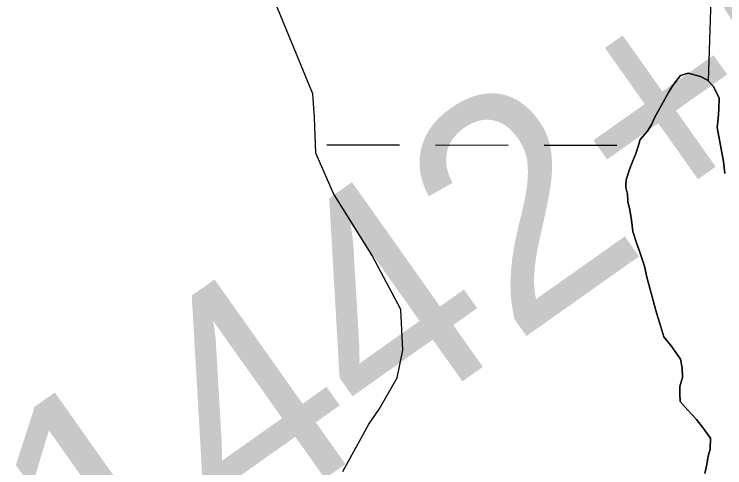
# Model space of a CAD drawing. Extents: x 3187622 to 3225504, y 800805 to 826213.
# Drawn here: x 3199360 to 3199673.8, y 815460.3 to 815660.8 of the extents above; entities that cross this region are included whole.
import ezdxf

# ---------------------------------------------------------------- set-up
doc = ezdxf.new("R2010")
doc.units = 0
for name, color, linetype in [('V-BORW-LINE', 7, 'Continuous'), ('V-SITE-VEGE', 7, 'Continuous'), ('V-SURV-IDEN', 7, 'Continuous'), ('V-TOPO-SHOR', 7, 'Continuous'), ('V-WETL-SWMP', 7, 'Continuous')]:
    doc.layers.add(name, color=color, linetype=linetype)

msp = doc.modelspace()

# ---------------------------------------------------------------- linework, layer by layer
at = {"layer": 'V-BORW-LINE'}
msp.add_spline([(3198902.62, 815601.32), (3198853.16, 815707.39), (3198806.37, 815775.67), (3198739.46, 815849.95), (3198702.19, 815946.17), (3198670.88, 816012.08), (3198647.08, 816069.43), (3198621.14, 816124.54), (3198614.18, 816156.67), (3198641.03, 816184.43), (3198695.92, 816200.93), (3198728.41, 816220.59), (3198753, 816231.12), (3198773.46, 816231.35), (3198830.62, 816185.94), (3198871.02, 816117.39), (3198969.94, 815953.32), (3199041.15, 815812.01), (3199114.59, 815686.73), (3199191.89, 815575.53), (3199287.18, 815471.6), (3199384.63, 815294.6), (3199420.63, 815172.88), (3199443.12, 815091.49), (3199435.02, 815031.34), (3199416.55, 815018.37), (3199342.94, 814990.01), (3199293.65, 814994.12), (3199270.65, 815016.77), (3199218.23, 815108.69), (3199132.6, 815250.26), (3199082.28, 815352.32), (3199001.75, 815473.94), (3198902.62, 815601.32)], degree=3, dxfattribs=at)
at = {"layer": 'V-SITE-VEGE'}
for p, q in [((3199654.15, 815633.72), (3199650.64, 815629.07)), ((3199657.58, 815634.63), (3199654.15, 815633.72)), ((3199663.07, 815633.22), (3199657.58, 815634.63)), ((3199666.13, 815631.54), (3199663.07, 815633.22)), ((3199650.64, 815629.07), (3199648.96, 815626.18)), ((3199668.68, 815628.89), (3199666.13, 815631.54)), ((3199671.34, 815623.8), (3199668.68, 815628.89)), ((3199648.96, 815626.18), (3199646.6, 815621.84)), ((3199671.08, 815618.76), (3199671.34, 815623.8)), ((3199646.6, 815621.84), (3199642.9, 815615.24)), ((3199670.84, 815614.54), (3199671.08, 815618.76)), ((3199642.9, 815615.24), (3199641.38, 815612.02)), ((3199670.44, 815610.65), (3199670.84, 815614.54)), ((3199641.38, 815612.02), (3199639.69, 815609.13)), ((3199673.24, 815595.64), (3199670.44, 815610.65)), ((3199639.69, 815609.13), (3199636.37, 815605.46)), ((3199636.37, 815605.46), (3199635.5, 815602.22)), ((3199635.5, 815602.22), (3199634.3, 815598.83)), ((3199634.3, 815598.83), (3199633.1, 815595.93)), ((3199633.1, 815595.93), (3199631.73, 815592.06)), ((3199673.79, 815590.43), (3199673.24, 815595.64)), ((3199631.73, 815592.06), (3199630.18, 815587.54)), ((3199630.13, 815585.1), (3199630.11, 815584.12)), ((3199630.18, 815587.54), (3199630.13, 815585.1)), ((3199630.11, 815584.12), (3199630.87, 815581.19)), ((3199630.87, 815581.19), (3199630.97, 815577.93)), ((3199630.97, 815577.93), (3199631.87, 815574.34)), ((3199631.87, 815574.34), (3199632.6, 815569.78)), ((3199632.6, 815569.78), (3199633.15, 815564.72)), ((3199633.15, 815564.72), (3199634.84, 815559.66)), ((3199634.84, 815559.66), (3199636.07, 815556.06)), ((3199636.07, 815556.06), (3199638.38, 815549.35)), ((3199638.38, 815549.35), (3199639.42, 815544.62)), ((3199639.42, 815544.62), (3199643.67, 815528.77)), ((3199643.67, 815528.77), (3199645.04, 815524.03)), ((3199645.04, 815524.03), (3199646.88, 815518.14)), ((3199646.88, 815518.14), (3199650.05, 815514.18)), ((3199650.05, 815514.18), (3199654.16, 815508.25)), ((3199654.16, 815508.25), (3199654.9, 815504.5)), ((3199654.9, 815504.5), (3199655.14, 815500.27)), ((3199655.14, 815500.27), (3199653.93, 815496.23)), ((3199653.93, 815496.23), (3199653.86, 815492.98)), ((3199653.86, 815492.98), (3199654.12, 815489.56)), ((3199654.12, 815489.56), (3199657.46, 815485.76)), ((3199657.46, 815485.76), (3199661.28, 815481.62)), ((3199661.28, 815481.62), (3199663.98, 815478.32)), ((3199663.98, 815478.32), (3199667.46, 815473.38)), ((3199667.46, 815473.38), (3199667.37, 815468.5)), ((3199666.5, 815465.43), (3199665.78, 815461.71)), ((3199667.37, 815468.5), (3199666.5, 815465.43)), ((3199665.78, 815461.71), (3199664.89, 815457.83))]:
    msp.add_line(p, q, dxfattribs=at)
at = {"layer": 'V-TOPO-SHOR'}
for points in [[(3199630.13, 815585.1), (3199630.18, 815587.54), (3199631.73, 815592.06), (3199633.1, 815595.93), (3199634.3, 815598.83), (3199635.5, 815602.22), (3199636.37, 815605.46), (3199639.69, 815609.13), (3199641.38, 815612.02), (3199642.9, 815615.24), (3199646.6, 815621.84), (3199648.96, 815626.18), (3199650.64, 815629.07), (3199654.15, 815633.72), (3199657.58, 815634.63), (3199663.07, 815633.22), (3199666.13, 815631.54), (3199668.68, 815628.89), (3199671.34, 815623.8), (3199671.08, 815618.76), (3199670.84, 815614.54), (3199670.44, 815610.65), (3199673.24, 815595.64), (3199673.79, 815590.43)], [(3199664.89, 815457.83), (3199665.78, 815461.71), (3199666.5, 815465.43), (3199667.37, 815468.5), (3199667.46, 815473.38), (3199663.98, 815478.32), (3199661.28, 815481.62), (3199657.46, 815485.76), (3199654.12, 815489.56), (3199653.86, 815492.98), (3199653.93, 815496.23), (3199655.14, 815500.27), (3199654.9, 815504.5), (3199654.16, 815508.25), (3199650.05, 815514.18), (3199646.88, 815518.14), (3199645.04, 815524.03), (3199643.67, 815528.77), (3199639.42, 815544.62), (3199638.38, 815549.35), (3199636.07, 815556.06), (3199634.84, 815559.66), (3199633.15, 815564.73), (3199632.6, 815569.78), (3199631.87, 815574.34), (3199630.97, 815577.93), (3199630.87, 815581.19), (3199630.11, 815584.12), (3199630.13, 815585.1)]]:
    msp.add_lwpolyline(points, dxfattribs=at)
at = {"layer": 'V-WETL-SWMP'}
for p, q in [((3199498.08, 815603.1), (3199530.08, 815603.03)), ((3199546.08, 815603), (3199578.08, 815602.94)), ((3199594.08, 815602.9), (3199626.08, 815602.84))]:
    msp.add_line(p, q, dxfattribs=at)
for points in [[(3199667.64, 815667.42), (3199666.37, 815631.29), (3199666.13, 815631.54), (3199663.08, 815633.22), (3199657.58, 815634.62), (3199654.15, 815633.72), (3199650.64, 815629.07), (3199648.96, 815626.18), (3199646.6, 815621.84), (3199642.9, 815615.24), (3199641.38, 815612.02), (3199639.69, 815609.13), (3199636.37, 815605.46), (3199635.5, 815602.22), (3199634.29, 815598.83), (3199633.1, 815595.93), (3199631.73, 815592.06), (3199630.18, 815587.54), (3199630.13, 815585.1), (3199630.11, 815584.12), (3199630.87, 815581.19), (3199630.97, 815577.93), (3199631.87, 815574.34), (3199632.6, 815569.78), (3199633.15, 815564.73), (3199634.84, 815559.66), (3199636.07, 815556.06), (3199638.38, 815549.35), (3199639.42, 815544.62), (3199643.67, 815528.77), (3199645.04, 815524.03), (3199646.88, 815518.14), (3199650.05, 815514.18), (3199654.16, 815508.25), (3199654.9, 815504.5), (3199655.14, 815500.27), (3199653.93, 815496.23), (3199653.87, 815492.98), (3199654.12, 815489.56), (3199657.46, 815485.76), (3199661.28, 815481.62), (3199663.98, 815478.32), (3199667.46, 815473.38), (3199667.37, 815468.51), (3199666.5, 815465.43), (3199665.77, 815461.71), (3199664.89, 815457.83)], [(3199505.15, 815458.64), (3199516.57, 815479.55), (3199521.22, 815486.23), (3199529.17, 815500.09), (3199531.67, 815512.24), (3199530.66, 815530.33), (3199518.01, 815554.07), (3199500.92, 815581.51), (3199493.13, 815599.29), (3199492.53, 815615.11), (3199491.83, 815625.52), (3199475.44, 815665.59)]]:
    msp.add_lwpolyline(points, dxfattribs=at)

# ---------------------------------------------------------------- texts
at = {"layer": 'V-SURV-IDEN'}
msp.add_text('1442+54.2', height=100, rotation=35.3001, dxfattribs=at).set_placement((3199398.61, 815385.71))

doc.saveas('drawing.dxf')
